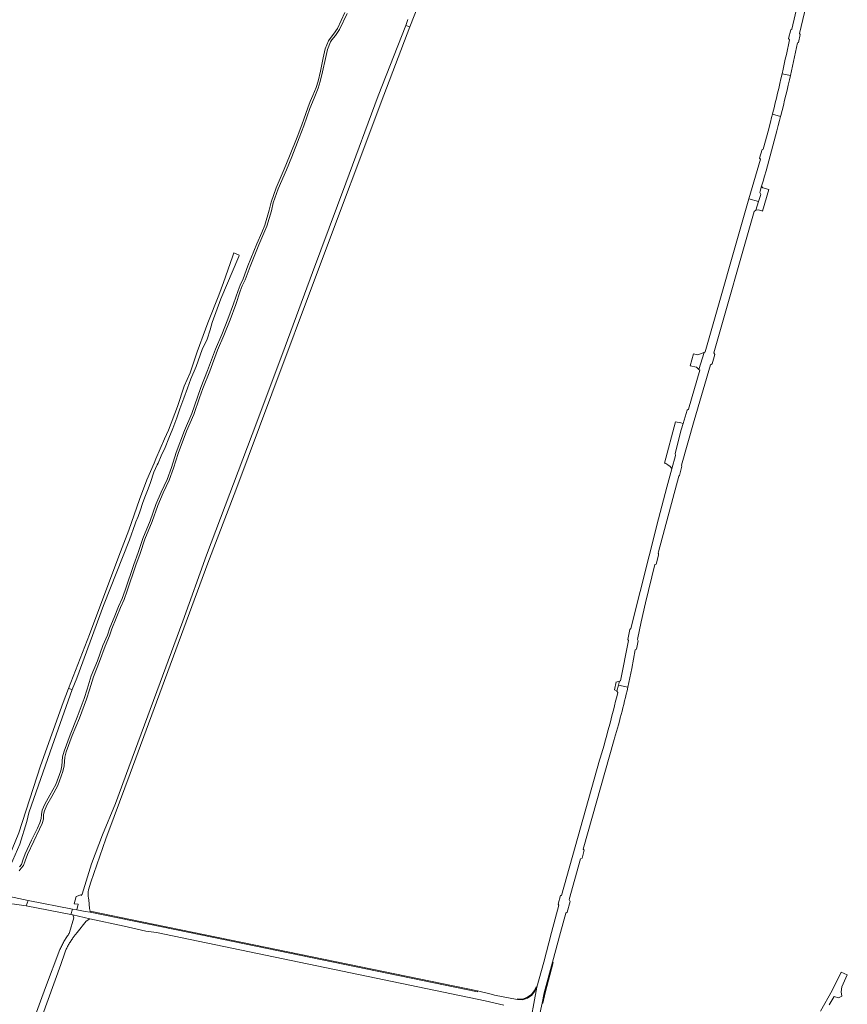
# Model space of a CAD drawing. Extents: x 146402 to 164798, y 455483 to 464134.
# Tile 424 of 575: x 158660 to 159101, y 458462 to 458986. Entities that reach past the tile are written whole.
import ezdxf

# ---------------------------------------------------------------- set-up
doc = ezdxf.new("R2010")
doc.units = 0
doc.header["$LTSCALE"] = 0.2
for name, color, linetype, lineweight in [('B-XX-VH-VERHARDING_ASFALT-GV', 252, 'CONTINUOUS', 18), ('B-XX-VH-VERHARDING_BETON-GV', 252, 'CONTINUOUS', 18), ('B-XX-VH-VERHARDING_BETONSTRAATSTEEN-GV', 252, 'CONTINUOUS', 18), ('B-XX-VH-VERHARDING_FUNDERING_ZAND-GV', 252, 'CONTINUOUS', 18)]:
    doc.layers.add(name, color=color, linetype=linetype, lineweight=lineweight)

msp = doc.modelspace()

# ---------------------------------------------------------------- linework, layer by layer
at = {"layer": 'B-XX-VH-VERHARDING_ASFALT-GV'}
for points in [[(158866.598, 458986.044), (158865.414, 458983.007), (158867.67, 458982.282), (158874.442, 459000)], [(159074.61, 458996.17), (159071.16, 458981.03), (159070.52, 458980.66), (159069.38, 458975.99), (159069.809, 458975.301), (159069.277, 458972.704), (159068.736, 458970.109), (159068.188, 458967.516), (159067.632, 458964.924), (159067.069, 458962.334), (159066.497, 458959.745), (159065.918, 458957.159), (159065.915, 458957.146), (159070.327, 458956.287), (159074.14, 458973.66), (159074.65, 458973.87), (159075.52, 458978.12), (159075.14, 458978.66), (159079.63, 458997.438)], [(158936.46, 458455.228), (158938.032, 458462.459), (158939.232, 458467.978), (158943.553, 458484.221), (158947.9, 458500), (158950.75, 458510.36), (158951.47, 458510.81), (158953.01, 458516.54), (158952.56, 458517.53), (158958.57, 458539.29), (158959.34, 458539.67), (158960.51, 458543.87), (158960.01, 458544.38), (158976.52, 458602.83), (158976.721, 458603.514), (158977.242, 458605.304), (158977.756, 458607.096), (158978.262, 458608.89), (158978.759, 458610.687), (158979.25, 458612.485), (158979.732, 458614.286), (158980.207, 458616.088), (158980.674, 458617.893), (158981.133, 458619.699), (158981.585, 458621.508), (158982.029, 458623.319), (158982.465, 458625.131), (158982.893, 458626.945), (158983.313, 458628.761), (158983.726, 458630.579), (158978.684, 458631.643), (158977.93, 458628.58), (158978.389, 458627.821), (158977.821, 458625.477), (158977.245, 458623.134), (158976.662, 458620.793), (158976.07, 458618.454), (158975.471, 458616.118), (158974.864, 458613.783), (158974.25, 458611.45), (158973.627, 458609.119), (158972.997, 458606.791), (158972.36, 458604.464), (158971.714, 458602.14), (158971.061, 458599.818), (158970.4, 458597.498), (158969.732, 458595.18), (158969.055, 458592.864), (158968.73, 458591.76), (158948.34, 458519.75), (158947.83, 458519.66), (158946.57, 458515.16), (158946.95, 458514.57), (158942.988, 458500), (158938.911, 458484.341), (158935.231, 458471.029), (158930.812, 458446.848)], [(158649.254, 458516.157), (158663.262, 458514.254), (158664.211, 458517.153), (158651.921, 458519.753)], [(158930.812, 458446.848), (158935.231, 458471.029), (158934.217, 458468.804), (158932.66, 458466.774), (158930.222, 458465.067), (158927.708, 458464.15), (158924.987, 458464.357), (158921.983, 458464.881), (158912.757, 458466.645), (158911.675, 458467.129), (158903.724, 458468.968), (158903.638, 458468.544), (158750.273, 458500), (158697.349, 458510.855), (158694.705, 458511.297), (158690.176, 458512.054), (158687.929, 458512.474), (158687.025, 458509.606), (158688.004, 458509.417), (158697.045, 458507.305), (158715.498, 458503.366), (158726.988, 458500.775), (158732.615, 458500), (158907.711, 458463.658), (158917.755, 458461.407)], [(158668.178, 458445.741), (158681.605, 458483.095), (158683.736, 458489.296), (158683.939, 458489.789), (158684.149, 458490.279), (158684.366, 458490.766), (158684.591, 458491.25), (158684.822, 458491.73), (158685.062, 458492.206), (158685.308, 458492.679), (158685.561, 458493.148), (158685.821, 458493.614), (158686.088, 458494.075), (158686.362, 458494.532), (158686.643, 458494.986), (158686.931, 458495.434), (158687.225, 458495.879), (158687.526, 458496.319), (158687.834, 458496.754), (158688.148, 458497.185), (158688.468, 458497.611), (158688.64, 458497.834), (158690.367, 458500), (158695.223, 458506.09), (158697.045, 458507.305), (158688.004, 458509.417), (158688.559, 458507.844), (158686.247, 458500), (158686.108, 458499.527), (158685.842, 458499.165), (158685.502, 458498.689), (158685.169, 458498.209), (158684.842, 458497.725), (158684.522, 458497.236), (158684.209, 458496.742), (158683.902, 458496.245), (158683.602, 458495.743), (158683.31, 458495.238), (158683.024, 458494.728), (158682.745, 458494.214), (158682.473, 458493.697), (158682.208, 458493.176), (158681.95, 458492.651), (158681.7, 458492.123), (158681.457, 458491.592), (158681.221, 458491.057), (158673.503, 458470.809), (158661.423, 458437.806)]]:
    msp.add_lwpolyline(points, dxfattribs=at)
for points in [[(158867.67, 458982.282), (158865.414, 458983.007), (158850.78, 458945.488), (158833.569, 458899.038), (158815.773, 458851.365), (158801.193, 458812.013), (158786.028, 458771.677), (158759.299, 458700.854), (158746.642, 458665.783), (158732.817, 458628.44), (158717.913, 458588.084), (158710.709, 458568.713), (158703.952, 458552.07), (158698.04, 458536.673), (158693.025, 458520.495), (158692.526, 458519.817), (158692.285, 458520.187), (158689.844, 458519.251), (158688.723, 458515.286), (158690.964, 458515.193), (158690.176, 458512.054), (158694.705, 458511.297), (158697.349, 458510.855), (158697.261, 458511.356), (158697.003, 458512.831), (158696.509, 458517.363), (158696.407, 458518.296), (158696.328, 458518.703), (158696.264, 458519.113), (158696.217, 458519.525), (158696.185, 458519.938), (158696.169, 458520.353), (158696.169, 458520.767), (158696.186, 458521.182), (158696.218, 458521.595), (158696.266, 458522.007), (158696.33, 458522.417), (158696.409, 458522.824), (158697.607, 458526.861), (158705.568, 458549.885), (158710.145, 458561.881), (158718.63, 458584.728), (158759.912, 458696.744), (158774.819, 458735.579), (158794.07, 458786.831), (158818.426, 458851.726), (158853.728, 458945.808)], [(159070.327, 458956.287), (159065.915, 458957.146), (159065.331, 458954.574), (159064.736, 458951.991), (159064.133, 458949.409), (159063.523, 458946.83), (159062.904, 458944.252), (159062.278, 458941.677), (159061.644, 458939.103), (159061.003, 458936.531), (159060.795, 458935.705), (159065.151, 458934.566), (159065.266, 458935.024), (159065.939, 458937.723), (159066.604, 458940.423), (159067.262, 458943.124), (159067.911, 458945.828), (159068.553, 458948.534), (159069.188, 458951.242), (159069.814, 458953.951)], [(159065.151, 458934.566), (159060.795, 458935.705), (159060.354, 458933.961), (159059.696, 458931.393), (159059.032, 458928.827), (159058.804, 458927.956), (159055.85, 458917.11), (159055.37, 458916.88), (159053.92, 458912.35), (159054.35, 458911.81), (159048.285, 458890.602), (159053.435, 458889.291), (159054.6, 458893.02), (159054.036, 458894.108), (159054.242, 458894.798), (159054.997, 458897.352), (159055.03, 458897.465), (159055.812, 458900.134), (159056.585, 458902.805), (159057.351, 458905.478), (159058.109, 458908.154), (159058.859, 458910.831), (159059.602, 458913.511), (159060.337, 458916.193), (159061.064, 458918.877), (159061.784, 458921.563), (159062.496, 458924.251), (159063.2, 458926.942), (159063.896, 458929.634), (159064.585, 458932.328)], [(159053.435, 458889.291), (159048.285, 458890.602), (159024.99, 458809.15), (159024.34, 458808.92), (159021.56, 458799.85), (159022.06, 458799.38), (159016.15, 458778.74), (159015.41, 458778.12), (159013.153, 458771.012), (159012.07, 458767.6), (159008.93, 458755.07), (159009.148, 458753.999), (159007.216, 458746.932), (159004.546, 458737.165), (159000, 458720.316), (158985.38, 458661.94), (158984.77, 458661.42), (158983.66, 458655.99), (158984.05, 458655.53), (158979.77, 458634.01), (158979.23, 458633.861), (158978.684, 458631.643), (158983.726, 458630.579), (158985.844, 458640.548), (158987.728, 458650.564), (158988.38, 458650.9), (158989.32, 458655.38), (158988.83, 458656.03), (158990.79, 458665.44), (158993.13, 458675.55), (158998.19, 458695.91), (158998.88, 458696.23), (159000, 458701.017), (159000.12, 458701.53), (159000, 458701.746), (158999.82, 458702.07), (159000, 458702.74), (159010.83, 458743.06), (159011.25, 458743.328), (159012.55, 458748.25), (159012.39, 458748.89), (159019.07, 458772.65), (159027.74, 458802.21), (159028.59, 458802.76), (159030.03, 458807.81), (159029.54, 458808.69), (159051.09, 458883.89), (159051.96, 458884.57)], [(158978.684, 458631.643), (158979.23, 458633.861), (158977.56, 458633.4), (158977.483, 458633.418), (158976.705, 458629.274), (158977.93, 458628.58)]]:
    msp.add_lwpolyline(points, close=True, dxfattribs=at)
at = {"layer": 'B-XX-VH-VERHARDING_BETON-GV'}
msp.add_lwpolyline([(158687.929, 458512.474), (158664.211, 458517.153), (158663.262, 458514.254), (158687.025, 458509.606)], close=True, dxfattribs=at)
at = {"layer": 'B-XX-VH-VERHARDING_BETONSTRAATSTEEN-GV'}
for points in [[(159055.233, 458896.865), (159054.997, 458897.352), (159054.242, 458894.798), (159054.036, 458894.108), (159054.6, 458893.02), (159053.435, 458889.291), (159051.96, 458884.57), (159053.18, 458884.84), (159055.34, 458884.19), (159055.551, 458884.134), (159058.893, 458895.606), (159055.651, 458896.452)], [(159021.56, 458799.85), (159024.34, 458808.92), (159020.903, 458807.538), (159018.791, 458808.122), (159016.999, 458801.818), (159020.32, 458801.05)], [(159011.91, 458771.32), (159009.152, 458772.003), (159003.321, 458749.941), (159003.678, 458749.839), (159003.955, 458749.695), (159005.093, 458749.104), (159006.211, 458748.233), (159007.048, 458747.227), (159007.216, 458746.932), (159009.148, 458753.999), (159008.93, 458755.07), (159012.07, 458767.6), (159013.153, 458771.012)], [(158724.869, 458505.688), (158697.261, 458511.356), (158697.349, 458510.855), (158750.273, 458500), (158903.638, 458468.544), (158903.724, 458468.968), (158752.574, 458500)], [(158943.94, 458484.118), (158943.553, 458484.221), (158939.232, 458467.978), (158938.032, 458462.459), (158938.421, 458462.364), (158939.619, 458467.877)], [(158935.231, 458471.029), (158934.819, 458471.183), (158933.839, 458469.034), (158932.351, 458467.094), (158930.018, 458465.461), (158927.648, 458464.596), (158925.035, 458464.795), (158924.987, 458464.357), (158927.708, 458464.15), (158930.222, 458465.067), (158932.66, 458466.774), (158934.217, 458468.804)]]:
    msp.add_lwpolyline(points, close=True, dxfattribs=at)
msp.add_lwpolyline([(159090.99, 458461.474), (159093.662, 458465.92), (159095.911, 458465.284), (159097.816, 458466.078), (159097.34, 458468.539), (159097.816, 458471.079), (159100.674, 458477.587), (159097.373, 458478.845), (159092.53, 458469.209), (159086.424, 458458.188)], dxfattribs=at)
at = {"layer": 'B-XX-VH-VERHARDING_FUNDERING_ZAND-GV'}
for points in [[(158659.44, 458532.871), (158660.624, 458534.246), (158661.763, 458535.708), (158662.628, 458538.212), (158663.834, 458541.503), (158667.201, 458548.706), (158670.253, 458555.065), (158671.67, 458558.071), (158672.392, 458560.449), (158672.518, 458562.797), (158672.9, 458564.855), (158674.135, 458567.805), (158676.839, 458572.528), (158680.07, 458578.316), (158682.804, 458585.753), (158683.358, 458588.703), (158683.769, 458593.378), (158684.51, 458596.314), (158687.697, 458604.875), (158691.53, 458614.201), (158695.275, 458624.305), (158696.909, 458629.175), (158699.04, 458636.222), (158702.275, 458644.256), (158705.231, 458652.416), (158707.585, 458657.93), (158708.927, 458661.753), (158711.11, 458667.372), (158713.441, 458673.056), (158715.462, 458677.396), (158717.097, 458681.882), (158721.641, 458695.53), (158723.969, 458701.874), (158726.503, 458709.414), (158730.411, 458718.795), (158733.343, 458727.403), (158736.223, 458734.071), (158739.38, 458740.826), (158741.708, 458747.213), (158744.261, 458755.136), (158748.645, 458766.886), (158752.577, 458775.862), (158755.529, 458784.705), (158757.375, 458789.725), (158760.965, 458798.891), (158765.161, 458810.086), (158768.545, 458817.929), (158771.799, 458826.24), (158774.862, 458834.38), (158777.271, 458841.407), (158778.299, 458844.291), (158779.899, 458847.541), (158782.478, 458854.611), (158787.184, 458866.171), (158789.854, 458872.284), (158791.429, 458876.173), (158793.832, 458884.308), (158794.83, 458888.492), (158797.513, 458896.011), (158801.843, 458906.056), (158804.679, 458912.979), (158808.69, 458923.064), (158811.124, 458929.559), (158814.33, 458938.722), (158815.695, 458942.098), (158816.998, 458945.176), (158818.847, 458949.599), (158819.914, 458953.059), (158821.118, 458958.352), (158822.632, 458965.417), (158823.69, 458970.155), (158825.308, 458974.151), (158826.068, 458975.328), (158827.951, 458977.684), (158830.042, 458980.808), (158834.126, 458989.295)], [(158833.036, 458989.797), (158828.998, 458981.405), (158826.982, 458978.394), (158825.093, 458976.03), (158824.238, 458974.707), (158822.541, 458970.514), (158821.459, 458965.673), (158819.946, 458958.611), (158818.753, 458953.369), (158817.718, 458950.008), (158815.892, 458945.641), (158814.586, 458942.557), (158813.207, 458939.146), (158809.995, 458929.967), (158807.571, 458923.496), (158803.567, 458913.428), (158800.737, 458906.521), (158796.396, 458896.451), (158793.677, 458888.834), (158792.672, 458884.618), (158790.295, 458876.569), (158788.748, 458872.749), (158786.078, 458866.638), (158781.359, 458855.043), (158778.794, 458848.012), (158777.191, 458844.759), (158776.139, 458841.803), (158773.733, 458834.786), (158770.679, 458826.67), (158767.435, 458818.385), (158764.047, 458810.534), (158759.844, 458799.32), (158756.253, 458790.151), (158754.397, 458785.102), (158751.456, 458776.294), (158747.532, 458767.337), (158743.127, 458755.53), (158740.573, 458747.602), (158738.271, 458741.286), (158735.129, 458734.563), (158732.223, 458727.835), (158729.288, 458719.22), (158725.378, 458709.837), (158722.836, 458702.272), (158720.508, 458695.926), (158715.964, 458682.277), (158714.352, 458677.855), (158712.342, 458673.538), (158709.995, 458667.818), (158707.801, 458662.169), (158706.466, 458658.365), (158704.114, 458652.857), (158701.154, 458644.685), (158697.907, 458636.62), (158695.765, 458629.54), (158694.137, 458624.687), (158690.413, 458614.637), (158686.579, 458605.312), (158683.362, 458596.671), (158682.582, 458593.578), (158682.168, 458588.867), (158681.643, 458586.073), (158678.976, 458578.819), (158675.794, 458573.119), (158673.057, 458568.337), (158671.744, 458565.2), (158671.324, 458562.94), (158671.202, 458560.659), (158670.547, 458558.504), (158669.169, 458555.58), (158666.117, 458549.22), (158662.725, 458541.964), (158661.498, 458538.614), (158660.694, 458536.289), (158659.696, 458535.007)]]:
    msp.add_lwpolyline(points, dxfattribs=at)
for points in [[(158776.65, 458860.638), (158773.812, 458861.884), (158773.116, 458859.845), (158768.396, 458846.02), (158765.85, 458839.374), (158759.984, 458824.701), (158758.686, 458821.218), (158754.222, 458809.245), (158750.536, 458797.977), (158747.404, 458790.933), (158743.812, 458780.156), (158739.106, 458767.555), (158736.937, 458762.874), (158732.362, 458752.285), (158731.357, 458750), (158727.4, 458741.006), (158723.61, 458730.522), (158717.953, 458714.281), (158712.578, 458700.489), (158697.014, 458658.663), (158685.769, 458629.948), (158687.684, 458629.38), (158690.137, 458635.534), (158704.394, 458674.077), (158718.239, 458709.133), (158721.233, 458717.661), (158721.596, 458718.68), (158722.898, 458721.488), (158724.001, 458724.589), (158725.339, 458728.918), (158726.83, 458732.71), (158728.273, 458736.254), (158729.423, 458739.602), (158731.243, 458745.112), (158733.025, 458749.102), (158733.441, 458750), (158735.195, 458753.782), (158737.317, 458758.217), (158739.289, 458763.189), (158741.307, 458768.408), (158743.419, 458774.119), (158745.097, 458778.892), (158747.21, 458784.602), (158749.228, 458789.821), (158750.953, 458794.84), (158753.746, 458801.439), (158757.008, 458810.496), (158759.564, 458815.867), (158761.29, 458820.886), (158762.288, 458824.77), (158766.994, 458837.373), (158776.426, 458860.026)], [(158687.684, 458629.38), (158685.769, 458629.948), (158682.876, 458622.561), (158670.828, 458588.865), (158659.309, 458553.032), (158654.131, 458540.425), (158650.49, 458530.657), (158648.407, 458525.848), (158647.234, 458523.466), (158645.49, 458521.114), (158648.791, 458520.416), (158649.246, 458521.965), (158649.55, 458522.861), (158651.11, 458527.187), (158659.878, 458547.089), (158663.527, 458559.105), (158664.668, 458563.727), (158675.983, 458596.208)]]:
    msp.add_lwpolyline(points, close=True, dxfattribs=at)

doc.saveas('drawing.dxf')
